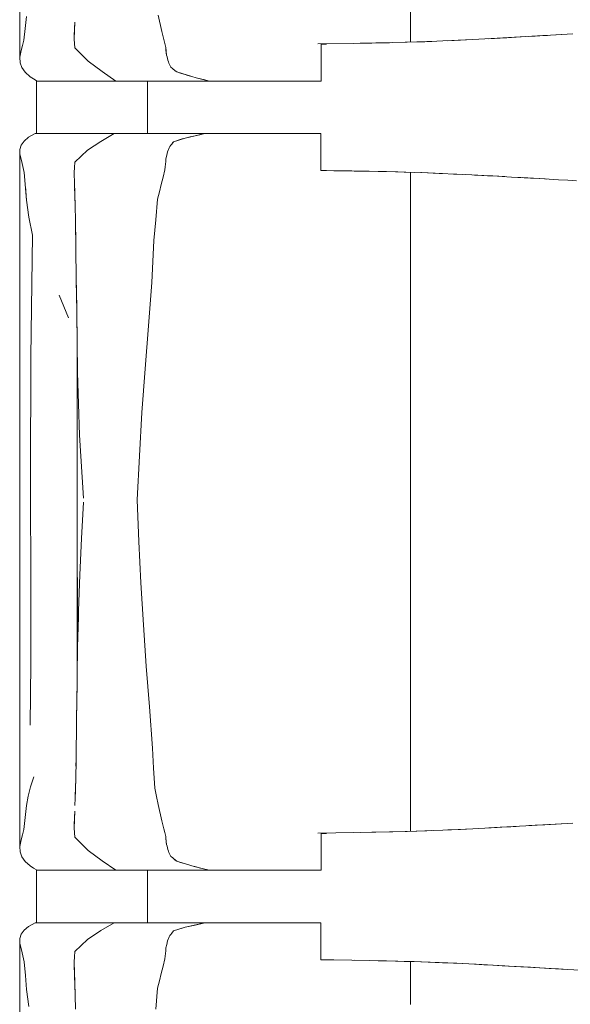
# Model space of a CAD drawing. Header units: millimetres. Extents: x -261 to 187, y -214 to 106.
# Tile 799 of 1056: x -207.415 to -206.996, y 14.548 to 15.298. Entities that reach past the tile are written whole.
import ezdxf

# ---------------------------------------------------------------- set-up
doc = ezdxf.new("R2010")
doc.units = ezdxf.units.MM
doc.header["$LTSCALE"] = 0.005
doc.header["$MEASUREMENT"] = 0
doc.layers.add('IFC-Elemento de mobília-Contorno', color=9, linetype='Continuous', lineweight=5)
doc.layers.add('IFC-Laje-Contorno', color=9, linetype='Continuous', lineweight=5)

msp = doc.modelspace()

# ---------------------------------------------------------------- linework, layer by layer
at = {"layer": 'IFC-Elemento de mobília-Contorno', "lineweight": 5}
for p, q in [((-207.41535, 15.43679), (-207.41527, 15.26916)), ((-207.11749, 15.28077), (-207.11748, 15.32285)), ((-207.41111, 15.29121), (-207.41008, 15.30031)), ((-207.30973, 15.30117), (-207.30707, 15.28884)), ((-207.37383, 15.28433), (-207.37353, 15.29233)), ((-207.37362, 15.28958), (-207.3734, 15.29606)), ((-207.37353, 15.29233), (-207.37349, 15.29345)), ((-207.41214, 15.28211), (-207.41111, 15.29121)), ((-207.37384, 15.2831), (-207.37362, 15.28958)), ((-207.30707, 15.28884), (-207.30633, 15.2858)), ((-207.30633, 15.2858), (-207.3056, 15.28277)), ((-207.05156, 15.28368), (-207.02978, 15.28491)), ((-207.0443, 15.28409), (-207.02978, 15.28491)), ((-207.02978, 15.28491), (-207.02252, 15.28532)), ((-207.02978, 15.28491), (-207.02505, 15.28518)), ((-207.02732, 15.28505), (-207.00274, 15.28647)), ((-207.02505, 15.28518), (-207.01681, 15.28566)), ((-207.02252, 15.28532), (-207.01536, 15.28574)), ((-207.01681, 15.28566), (-207.01323, 15.28587)), ((-207.01536, 15.28574), (-206.99385, 15.28699)), ((-207.41421, 15.27425), (-207.41317, 15.27818)), ((-207.41317, 15.27818), (-207.41214, 15.28211)), ((-207.37384, 15.2831), (-207.37327, 15.27638)), ((-207.37383, 15.28433), (-207.37381, 15.28406)), ((-207.3056, 15.28277), (-207.30487, 15.27974)), ((-207.30487, 15.27974), (-207.30413, 15.2767)), ((-207.18812, 15.27936), (-207.16069, 15.27977)), ((-207.18567, 15.27916), (-207.18349, 15.27916)), ((-207.18567, 15.26436), (-207.18567, 15.27916)), ((-207.18349, 15.27916), (-207.18151, 15.27916)), ((-207.16081, 15.27976), (-207.14716, 15.28002)), ((-207.15601, 15.27985), (-207.14407, 15.28009)), ((-207.14716, 15.28002), (-207.13364, 15.28028)), ((-207.14407, 15.28009), (-207.1311, 15.28035)), ((-207.13364, 15.28028), (-207.12014, 15.28068)), ((-207.12163, 15.28063), (-207.11287, 15.28092)), ((-207.12096, 15.28065), (-207.12067, 15.28066)), ((-207.12067, 15.28066), (-207.11287, 15.28092)), ((-207.12014, 15.28068), (-207.10664, 15.28108)), ((-207.11287, 15.28092), (-207.10506, 15.28118)), ((-207.10664, 15.28108), (-207.09308, 15.28165)), ((-207.10506, 15.28118), (-207.1013, 15.2813)), ((-207.09308, 15.28165), (-207.07951, 15.28223)), ((-207.08911, 15.28181), (-207.07019, 15.28271)), ((-207.08911, 15.28181), (-207.08127, 15.28219)), ((-207.08127, 15.28219), (-207.07019, 15.28271)), ((-207.07951, 15.28223), (-207.06554, 15.28295)), ((-207.06554, 15.28295), (-207.05156, 15.28368)), ((-207.05803, 15.28334), (-207.04928, 15.28383)), ((-207.05156, 15.28368), (-207.0443, 15.28409)), ((-207.04928, 15.28383), (-207.04128, 15.28427)), ((-207.04928, 15.28383), (-207.04118, 15.28427)), ((-207.0443, 15.28409), (-207.03704, 15.2845)), ((-207.04128, 15.28427), (-207.03706, 15.2845)), ((-207.41527, 15.26916), (-207.41421, 15.27425)), ((-207.37327, 15.27638), (-207.36822, 15.27125)), ((-207.36822, 15.27125), (-207.36318, 15.26612)), ((-207.30413, 15.2767), (-207.30346, 15.27073)), ((-207.30413, 15.2767), (-207.30363, 15.27222)), ((-207.30396, 15.27521), (-207.3038, 15.27371)), ((-207.30396, 15.27521), (-207.30363, 15.27222)), ((-207.3038, 15.27371), (-207.30363, 15.27222)), ((-207.30363, 15.27222), (-207.30346, 15.27073)), ((-207.30346, 15.27073), (-207.30312, 15.26947)), ((-207.41527, 15.26916), (-207.41512, 15.26506)), ((-207.41512, 15.26506), (-207.41374, 15.26134)), ((-207.36318, 15.26612), (-207.35264, 15.25827)), ((-207.30312, 15.26947), (-207.30244, 15.26696)), ((-207.30244, 15.26696), (-207.3021, 15.2657)), ((-207.3021, 15.2657), (-207.30161, 15.26467)), ((-207.30161, 15.26467), (-207.30112, 15.26365)), ((-207.30161, 15.26467), (-207.30063, 15.26262)), ((-207.30112, 15.26365), (-207.30063, 15.26262)), ((-207.30063, 15.26262), (-207.30014, 15.26159)), ((-207.18567, 15.25111), (-207.18567, 15.26436)), ((-207.41374, 15.26134), (-207.41126, 15.25778)), ((-207.41126, 15.25778), (-207.40742, 15.25439)), ((-207.35264, 15.25827), (-207.34213, 15.25111)), ((-207.30014, 15.26159), (-207.29904, 15.26069)), ((-207.29904, 15.26069), (-207.29682, 15.2589)), ((-207.29682, 15.2589), (-207.29572, 15.258)), ((-207.29572, 15.258), (-207.28431, 15.25448)), ((-207.29572, 15.258), (-207.29287, 15.25712)), ((-207.29287, 15.25712), (-207.28431, 15.25448)), ((-207.29002, 15.25624), (-207.28431, 15.25448)), ((-207.29002, 15.25624), (-207.28716, 15.25536)), ((-207.28716, 15.25536), (-207.28431, 15.25448)), ((-207.40742, 15.25439), (-207.40476, 15.25275)), ((-207.40476, 15.25275), (-207.4021, 15.25111)), ((-207.4021, 15.25111), (-207.34213, 15.25111)), ((-207.34213, 15.25111), (-207.30085, 15.25111)), ((-207.3179, 15.21104), (-207.3179, 15.25111)), ((-207.30085, 15.25111), (-207.2708, 15.25111)), ((-207.28431, 15.25448), (-207.28093, 15.25364)), ((-207.28093, 15.25364), (-207.2708, 15.25111)), ((-207.28093, 15.25364), (-207.27417, 15.25195)), ((-207.27417, 15.25195), (-207.2708, 15.25111)), ((-207.2708, 15.25111), (-207.26882, 15.25111)), ((-207.26882, 15.25111), (-207.26686, 15.25111)), ((-207.26686, 15.25111), (-207.26493, 15.25111)), ((-207.26493, 15.25111), (-207.26301, 15.25111)), ((-207.26301, 15.25111), (-207.26109, 15.25111)), ((-207.26109, 15.25111), (-207.25917, 15.25111)), ((-207.25917, 15.25111), (-207.25724, 15.25111)), ((-207.25724, 15.25111), (-207.25529, 15.25111)), ((-207.25529, 15.25111), (-207.25331, 15.25111)), ((-207.25331, 15.25111), (-207.2513, 15.25111)), ((-207.2513, 15.25111), (-207.24924, 15.25111)), ((-207.24924, 15.25111), (-207.24713, 15.25111)), ((-207.24713, 15.25111), (-207.24498, 15.25111)), ((-207.24498, 15.25111), (-207.24279, 15.25111)), ((-207.24279, 15.25111), (-207.2406, 15.25111)), ((-207.2406, 15.25111), (-207.23841, 15.25111)), ((-207.23841, 15.25111), (-207.23626, 15.25111)), ((-207.23626, 15.25111), (-207.23415, 15.25111)), ((-207.23415, 15.25111), (-207.23212, 15.25111)), ((-207.23212, 15.25111), (-207.23018, 15.25111)), ((-207.23018, 15.25111), (-207.22835, 15.25111)), ((-207.22835, 15.25111), (-207.22662, 15.25111)), ((-207.22662, 15.25111), (-207.22496, 15.25111)), ((-207.22496, 15.25111), (-207.22334, 15.25111)), ((-207.22334, 15.25111), (-207.22172, 15.25111)), ((-207.22172, 15.25111), (-207.22006, 15.25111)), ((-207.22006, 15.25111), (-207.21835, 15.25111)), ((-207.21835, 15.25111), (-207.21653, 15.25111)), ((-207.21653, 15.25111), (-207.21459, 15.25111)), ((-207.21459, 15.25111), (-207.21252, 15.25111)), ((-207.21252, 15.25111), (-207.21033, 15.25111)), ((-207.21033, 15.25111), (-207.20804, 15.25111)), ((-207.20804, 15.25111), (-207.20567, 15.25111)), ((-207.20567, 15.25111), (-207.20322, 15.25111)), ((-207.20322, 15.25111), (-207.20071, 15.25111)), ((-207.20071, 15.25111), (-207.19815, 15.25111)), ((-207.19815, 15.25111), (-207.19557, 15.25111)), ((-207.19557, 15.25111), (-207.19299, 15.25111)), ((-207.19299, 15.25111), (-207.19045, 15.25111)), ((-207.19045, 15.25111), (-207.188, 15.25111)), ((-207.188, 15.25111), (-207.18567, 15.25111)), ((-207.40852, 15.20825), (-207.40366, 15.21104)), ((-207.40366, 15.21104), (-207.34341, 15.21104)), ((-207.35351, 15.2051), (-207.34341, 15.21104)), ((-207.34341, 15.21104), (-207.27426, 15.21104)), ((-207.28929, 15.2077), (-207.27426, 15.21104)), ((-207.28177, 15.20937), (-207.27426, 15.21104)), ((-207.28177, 15.20937), (-207.27801, 15.2102)), ((-207.27801, 15.2102), (-207.27426, 15.21104)), ((-207.27595, 15.21104), (-207.27294, 15.21104)), ((-207.27426, 15.21104), (-207.27228, 15.21104)), ((-207.27294, 15.21104), (-207.27012, 15.21104)), ((-207.27228, 15.21104), (-207.2703, 15.21104)), ((-207.2703, 15.21104), (-207.26835, 15.21104)), ((-207.26835, 15.21104), (-207.26641, 15.21104)), ((-207.26641, 15.21104), (-207.26449, 15.21104)), ((-207.26449, 15.21104), (-207.26259, 15.21104)), ((-207.26259, 15.21104), (-207.26069, 15.21104)), ((-207.26069, 15.21104), (-207.25878, 15.21104)), ((-207.25878, 15.21104), (-207.25686, 15.21104)), ((-207.25686, 15.21104), (-207.25492, 15.21104)), ((-207.25492, 15.21104), (-207.25295, 15.21104)), ((-207.25295, 15.21104), (-207.25094, 15.21104)), ((-207.25094, 15.21104), (-207.24889, 15.21104)), ((-207.24889, 15.21104), (-207.24679, 15.21104)), ((-207.24679, 15.21104), (-207.24465, 15.21104)), ((-207.24465, 15.21104), (-207.24247, 15.21104)), ((-207.24247, 15.21104), (-207.24029, 15.21104)), ((-207.24029, 15.21104), (-207.23813, 15.21104)), ((-207.23813, 15.21104), (-207.23599, 15.21104)), ((-207.23599, 15.21104), (-207.23391, 15.21104)), ((-207.23391, 15.21104), (-207.2319, 15.21104)), ((-207.2319, 15.21104), (-207.22999, 15.21104)), ((-207.22999, 15.21104), (-207.22818, 15.21104)), ((-207.22818, 15.21104), (-207.22647, 15.21104)), ((-207.22647, 15.21104), (-207.22483, 15.21104)), ((-207.22483, 15.21104), (-207.22322, 15.21104)), ((-207.22322, 15.21104), (-207.22161, 15.21104)), ((-207.22161, 15.21104), (-207.21996, 15.21104)), ((-207.21996, 15.21104), (-207.21826, 15.21104)), ((-207.21826, 15.21104), (-207.21645, 15.21104)), ((-207.21645, 15.21104), (-207.21452, 15.21104)), ((-207.21452, 15.21104), (-207.21245, 15.21104)), ((-207.21245, 15.21104), (-207.21028, 15.21104)), ((-207.21028, 15.21104), (-207.20801, 15.21104)), ((-207.20801, 15.21104), (-207.20565, 15.21104)), ((-207.20565, 15.21104), (-207.20322, 15.21104)), ((-207.20322, 15.21104), (-207.20072, 15.21104)), ((-207.20072, 15.21104), (-207.19819, 15.21104)), ((-207.19819, 15.21104), (-207.19562, 15.21104)), ((-207.19562, 15.21104), (-207.19306, 15.21104)), ((-207.19306, 15.21104), (-207.19055, 15.21104)), ((-207.19055, 15.21104), (-207.18811, 15.21104)), ((-207.18811, 15.21104), (-207.18579, 15.21104)), ((-207.18579, 15.19778), (-207.18579, 15.21104)), ((-207.41525, 15.19902), (-207.41411, 15.20234)), ((-207.41411, 15.20234), (-207.41192, 15.20538)), ((-207.41192, 15.20538), (-207.40852, 15.20825)), ((-207.36367, 15.19843), (-207.35351, 15.2051)), ((-207.30106, 15.20132), (-207.30031, 15.20221)), ((-207.30031, 15.20221), (-207.29956, 15.20309)), ((-207.29956, 15.20309), (-207.29806, 15.20486)), ((-207.29956, 15.20309), (-207.29881, 15.20398)), ((-207.29881, 15.20398), (-207.29806, 15.20486)), ((-207.29806, 15.20486), (-207.28929, 15.2077)), ((-207.29806, 15.20486), (-207.29148, 15.20699)), ((-207.29148, 15.20699), (-207.28929, 15.2077)), ((-207.28929, 15.2077), (-207.28177, 15.20937)), ((-207.28929, 15.2077), (-207.28553, 15.20854)), ((-207.28553, 15.20854), (-207.28177, 15.20937)), ((-207.41536, 15.04558), (-207.41525, 15.19902)), ((-207.41525, 15.19902), (-207.41517, 15.19532)), ((-207.41517, 15.19532), (-207.41397, 15.19046)), ((-207.36847, 15.19381), (-207.36367, 15.19843)), ((-207.30334, 15.19458), (-207.30279, 15.19723)), ((-207.30279, 15.19723), (-207.30149, 15.2003)), ((-207.30149, 15.2003), (-207.30106, 15.20132)), ((-207.18579, 15.18298), (-207.18579, 15.19778)), ((-207.41397, 15.19046), (-207.4129, 15.18589)), ((-207.37356, 15.18527), (-207.37327, 15.18918)), ((-207.37355, 15.18519), (-207.37327, 15.18918)), ((-207.37327, 15.18918), (-207.36847, 15.19381)), ((-207.30455, 15.18562), (-207.30433, 15.18771)), ((-207.30433, 15.18771), (-207.30411, 15.18982)), ((-207.30411, 15.18982), (-207.30389, 15.19192)), ((-207.30389, 15.19192), (-207.30334, 15.19458)), ((-207.4129, 15.18589), (-207.41183, 15.18132)), ((-207.41183, 15.18132), (-207.41008, 15.16037)), ((-207.37384, 15.18136), (-207.37356, 15.18527)), ((-207.37384, 15.1812), (-207.37355, 15.18519)), ((-207.37384, 15.1812), (-207.3736, 15.17317)), ((-207.30616, 15.17792), (-207.30477, 15.18351)), ((-207.30477, 15.18351), (-207.30455, 15.18562)), ((-207.18579, 15.18298), (-207.1836, 15.18298)), ((-207.18579, 15.18293), (-207.176, 15.18278)), ((-207.1836, 15.18298), (-207.1816, 15.18298)), ((-207.176, 15.18278), (-207.16241, 15.18259)), ((-207.16241, 15.18259), (-207.14909, 15.18234)), ((-207.16059, 15.18253), (-207.14909, 15.18234)), ((-207.14909, 15.18234), (-207.13576, 15.18209)), ((-207.14215, 15.18221), (-207.12736, 15.18182)), ((-207.13576, 15.18209), (-207.12249, 15.18171)), ((-207.12736, 15.18182), (-207.11475, 15.18148)), ((-207.12249, 15.18171), (-207.10921, 15.18133)), ((-207.11749, 15.18157), (-207.11748, 15.14872)), ((-207.10973, 15.18134), (-207.09331, 15.18064)), ((-207.10921, 15.18133), (-207.09581, 15.18077)), ((-207.09581, 15.18077), (-207.0824, 15.18021)), ((-207.09331, 15.18064), (-207.08475, 15.18027)), ((-207.08475, 15.18027), (-207.07834, 15.18)), ((-207.0824, 15.18021), (-207.07551, 15.17986)), ((-207.07551, 15.17986), (-207.06173, 15.17915)), ((-207.37361, 15.17356), (-207.37339, 15.16576)), ((-207.30894, 15.16674), (-207.30755, 15.17233)), ((-207.30755, 15.17233), (-207.30616, 15.17792)), ((-207.06879, 15.17952), (-207.06173, 15.17915)), ((-207.06764, 15.17945), (-207.06753, 15.17945)), ((-207.06753, 15.17945), (-207.05887, 15.17898)), ((-207.06173, 15.17915), (-207.05484, 15.1788)), ((-207.05887, 15.17898), (-207.05021, 15.17852)), ((-207.05484, 15.1788), (-207.0477, 15.17839)), ((-207.05021, 15.17852), (-207.04582, 15.17828)), ((-207.0477, 15.17839), (-207.04056, 15.17799)), ((-207.04056, 15.17799), (-207.02629, 15.17719)), ((-207.04056, 15.17799), (-207.03343, 15.17759)), ((-207.03343, 15.17759), (-207.02629, 15.17719)), ((-207.03218, 15.17752), (-207.02388, 15.17704)), ((-207.02629, 15.17719), (-207.01917, 15.17677)), ((-207.02388, 15.17704), (-207.01505, 15.17653)), ((-207.01917, 15.17677), (-207.00494, 15.17594)), ((-207.01917, 15.17677), (-207.01205, 15.17636)), ((-207.01505, 15.17653), (-207.01366, 15.17645)), ((-207.00494, 15.17594), (-206.99782, 15.17553)), ((-206.99782, 15.17553), (-206.9911, 15.17515)), ((-207.41096, 15.17084), (-207.41008, 15.16037)), ((-207.37349, 15.16913), (-207.37337, 15.16513)), ((-207.37339, 15.16576), (-207.37314, 15.15557)), ((-207.37337, 15.16513), (-207.37312, 15.15433)), ((-207.31033, 15.16115), (-207.30894, 15.16674)), ((-207.41008, 15.16037), (-207.40839, 15.14729)), ((-207.31171, 15.14541), (-207.31033, 15.16115)), ((-207.37314, 15.15557), (-207.3729, 15.14538)), ((-207.40839, 15.14729), (-207.40561, 15.13364)), ((-207.3729, 15.14538), (-207.37252, 15.12225)), ((-207.37288, 15.14413), (-207.37286, 15.14352)), ((-207.37286, 15.14352), (-207.37263, 15.12863)), ((-207.31309, 15.12966), (-207.31171, 15.14541)), ((-207.11748, 15.11259), (-207.11748, 15.14872)), ((-207.40676, 15.04113), (-207.40561, 15.13364)), ((-207.31384, 15.11362), (-207.31309, 15.12966)), ((-207.37252, 15.12225), (-207.37224, 15.1014)), ((-207.37251, 15.12135), (-207.37251, 15.12104)), ((-207.37251, 15.12104), (-207.37226, 15.10305)), ((-207.31459, 15.09758), (-207.31384, 15.11362)), ((-207.11748, 15.07678), (-207.11748, 15.11259)), ((-207.37224, 15.1014), (-207.37209, 15.09005)), ((-207.37224, 15.10115), (-207.37221, 15.09904)), ((-207.37221, 15.09904), (-207.3719, 15.0759)), ((-207.31716, 15.06459), (-207.31459, 15.09758)), ((-207.37209, 15.09005), (-207.37194, 15.07871)), ((-207.38532, 15.08805), (-207.37825, 15.07065)), ((-207.38532, 15.08805), (-207.38179, 15.07935)), ((-207.38179, 15.07935), (-207.37825, 15.07065)), ((-207.37194, 15.07871), (-207.37187, 15.07324)), ((-207.3719, 15.0759), (-207.3716, 15.05227)), ((-207.11751, 15.05014), (-207.11748, 15.07678)), ((-207.37185, 15.07156), (-207.37163, 15.05434)), ((-207.31979, 15.03178), (-207.31716, 15.06459)), ((-207.37163, 14.79322), (-207.37163, 15.05434)), ((-207.3716, 15.05227), (-207.37131, 15.02912)), ((-207.41536, 15.04558), (-207.41535, 14.83564)), ((-207.11751, 15.05014), (-207.11748, 15.02029)), ((-207.40706, 14.94875), (-207.40676, 15.04113)), ((-207.32217, 14.99851), (-207.31979, 15.03178)), ((-207.37131, 15.02912), (-207.36978, 14.98146)), ((-207.11748, 15.02029), (-207.11748, 14.98414)), ((-207.3241, 14.96564), (-207.32217, 14.99851)), ((-207.36978, 14.98146), (-207.3667, 14.93346)), ((-207.1175, 14.94872), (-207.11748, 14.98414)), ((-207.3259, 14.93216), (-207.3241, 14.96564)), ((-207.40706, 14.94875), (-207.40686, 14.86061)), ((-207.1175, 14.94872), (-207.11748, 14.91664)), ((-207.3259, 14.93216), (-207.32453, 14.90032)), ((-207.36818, 14.90268), (-207.3667, 14.93034)), ((-207.11748, 14.87917), (-207.11748, 14.91664)), ((-207.36966, 14.87503), (-207.36818, 14.90268)), ((-207.32453, 14.90032), (-207.3231, 14.86879)), ((-207.37131, 14.82002), (-207.37131, 14.87287)), ((-207.37048, 14.84753), (-207.36966, 14.87503)), ((-207.11752, 14.8301), (-207.11748, 14.87917)), ((-207.3231, 14.86879), (-207.32112, 14.83692)), ((-207.40686, 14.86061), (-207.40683, 14.80734)), ((-207.37131, 14.82002), (-207.37063, 14.84273)), ((-207.37063, 14.84273), (-207.37048, 14.84753)), ((-207.41535, 14.83564), (-207.41527, 14.66802)), ((-207.32112, 14.83692), (-207.31894, 14.8054)), ((-207.11752, 14.8301), (-207.11748, 14.79808)), ((-207.37156, 14.79855), (-207.37131, 14.82002)), ((-207.40726, 14.76054), (-207.40683, 14.80734)), ((-207.31894, 14.8054), (-207.31652, 14.7745)), ((-207.37163, 14.79334), (-207.37156, 14.79855)), ((-207.11749, 14.76361), (-207.11748, 14.79808)), ((-207.37183, 14.77716), (-207.37163, 14.79322)), ((-207.37183, 14.7765), (-207.37171, 14.78629)), ((-207.37195, 14.7669), (-207.37183, 14.77716)), ((-207.37189, 14.77174), (-207.37183, 14.7765)), ((-207.31652, 14.7745), (-207.31427, 14.743)), ((-207.37211, 14.75509), (-207.37195, 14.7669)), ((-207.3721, 14.75539), (-207.37201, 14.76275)), ((-207.11749, 14.76361), (-207.11748, 14.7217)), ((-207.37226, 14.74329), (-207.37211, 14.75509)), ((-207.37215, 14.75153), (-207.3721, 14.75539)), ((-207.37244, 14.73238), (-207.37226, 14.74329)), ((-207.37239, 14.73451), (-207.37231, 14.74036)), ((-207.31427, 14.743), (-207.31333, 14.72768)), ((-207.37262, 14.72147), (-207.37244, 14.73238)), ((-207.3725, 14.72913), (-207.37239, 14.73451)), ((-207.31333, 14.72768), (-207.3124, 14.71236)), ((-207.40702, 14.71359), (-207.40452, 14.72108)), ((-207.37293, 14.71032), (-207.37262, 14.72147)), ((-207.37279, 14.71382), (-207.37269, 14.71883)), ((-207.11749, 14.67962), (-207.11748, 14.7217)), ((-207.4089, 14.70627), (-207.40702, 14.71359)), ((-207.37323, 14.69918), (-207.37293, 14.71032)), ((-207.37307, 14.70525), (-207.37279, 14.71382)), ((-207.3124, 14.71236), (-207.31106, 14.70619)), ((-207.41008, 14.69917), (-207.4089, 14.70627)), ((-207.31106, 14.70619), (-207.30973, 14.70002)), ((-207.30973, 14.70002), (-207.30707, 14.68769)), ((-207.41111, 14.69007), (-207.41008, 14.69917)), ((-207.37362, 14.68843), (-207.3734, 14.69492)), ((-207.37353, 14.69118), (-207.37349, 14.6923)), ((-207.41214, 14.68097), (-207.41111, 14.69007)), ((-207.37384, 14.68195), (-207.37362, 14.68843)), ((-207.37383, 14.68319), (-207.37353, 14.69118)), ((-207.30707, 14.68769), (-207.30633, 14.68466)), ((-207.30633, 14.68466), (-207.3056, 14.68162)), ((-207.01681, 14.68452), (-207.00274, 14.68533)), ((-207.01681, 14.68452), (-207.01323, 14.68472)), ((-207.01536, 14.6846), (-206.99385, 14.68585)), ((-207.41317, 14.67704), (-207.41214, 14.68097)), ((-207.37384, 14.68195), (-207.37327, 14.67524)), ((-207.37383, 14.68319), (-207.37381, 14.68291)), ((-207.3056, 14.68162), (-207.30487, 14.67859)), ((-207.30487, 14.67859), (-207.30413, 14.67556)), ((-207.18812, 14.67821), (-207.16069, 14.67862)), ((-207.18567, 14.67802), (-207.18349, 14.67802)), ((-207.18567, 14.66322), (-207.18567, 14.67802)), ((-207.18349, 14.67802), (-207.18151, 14.67802)), ((-207.16081, 14.67862), (-207.14716, 14.67887)), ((-207.15601, 14.67871), (-207.14407, 14.67895)), ((-207.14716, 14.67887), (-207.13364, 14.67913)), ((-207.14407, 14.67895), (-207.1311, 14.67921)), ((-207.13364, 14.67913), (-207.12014, 14.67953)), ((-207.12163, 14.67949), (-207.11287, 14.67977)), ((-207.12096, 14.67951), (-207.12067, 14.67952)), ((-207.12067, 14.67952), (-207.11287, 14.67977)), ((-207.12014, 14.67953), (-207.10664, 14.67993)), ((-207.11287, 14.67977), (-207.10506, 14.68003)), ((-207.10664, 14.67993), (-207.09308, 14.6805)), ((-207.10506, 14.68003), (-207.1013, 14.68016)), ((-207.09308, 14.6805), (-207.07951, 14.68108)), ((-207.08911, 14.68067), (-207.08127, 14.68104)), ((-207.08127, 14.68104), (-207.07019, 14.68157)), ((-207.07951, 14.68108), (-207.06554, 14.68181)), ((-207.06554, 14.68181), (-207.05156, 14.68253)), ((-207.05803, 14.6822), (-207.04928, 14.68268)), ((-207.05156, 14.68253), (-207.0443, 14.68295)), ((-207.04928, 14.68268), (-207.04118, 14.68313)), ((-207.04928, 14.68268), (-207.04128, 14.68312)), ((-207.0443, 14.68295), (-207.02978, 14.68377)), ((-207.0443, 14.68295), (-207.03704, 14.68336)), ((-207.04128, 14.68312), (-207.03707, 14.68336)), ((-207.02978, 14.68377), (-207.02252, 14.68418)), ((-207.02978, 14.68377), (-207.02505, 14.68404)), ((-207.02732, 14.68391), (-207.01681, 14.68452)), ((-207.02505, 14.68404), (-207.01681, 14.68452)), ((-207.02252, 14.68418), (-207.01536, 14.6846)), ((-207.41527, 14.66802), (-207.41421, 14.6731)), ((-207.41421, 14.6731), (-207.41317, 14.67704)), ((-207.37327, 14.67524), (-207.36822, 14.6701)), ((-207.36822, 14.6701), (-207.36318, 14.66498)), ((-207.30413, 14.67556), (-207.30396, 14.67407)), ((-207.30396, 14.67407), (-207.3038, 14.67257)), ((-207.30396, 14.67407), (-207.30346, 14.66958)), ((-207.3038, 14.67257), (-207.30363, 14.67108)), ((-207.30363, 14.67108), (-207.30346, 14.66958)), ((-207.41527, 14.66802), (-207.41512, 14.66391)), ((-207.41512, 14.66391), (-207.41374, 14.6602)), ((-207.36318, 14.66498), (-207.35264, 14.65713)), ((-207.30346, 14.66958), (-207.30312, 14.66833)), ((-207.30312, 14.66833), (-207.30244, 14.66581)), ((-207.30244, 14.66581), (-207.3021, 14.66456)), ((-207.3021, 14.66456), (-207.30161, 14.66353)), ((-207.30161, 14.66353), (-207.30112, 14.6625)), ((-207.30161, 14.66353), (-207.30063, 14.66147)), ((-207.30112, 14.6625), (-207.30063, 14.66147)), ((-207.18567, 14.64997), (-207.18567, 14.66322)), ((-207.41374, 14.6602), (-207.41126, 14.65664)), ((-207.41126, 14.65664), (-207.40742, 14.65324)), ((-207.35264, 14.65713), (-207.34213, 14.64997)), ((-207.30063, 14.66147), (-207.30014, 14.66045)), ((-207.30014, 14.66045), (-207.29904, 14.65955)), ((-207.29904, 14.65955), (-207.29793, 14.65865)), ((-207.29793, 14.65865), (-207.29682, 14.65775)), ((-207.29793, 14.65865), (-207.29572, 14.65686)), ((-207.29682, 14.65775), (-207.29572, 14.65686)), ((-207.29572, 14.65686), (-207.29287, 14.65597)), ((-207.29572, 14.65686), (-207.29002, 14.6551)), ((-207.29287, 14.65597), (-207.29002, 14.6551)), ((-207.29002, 14.6551), (-207.28716, 14.65422)), ((-207.40742, 14.65324), (-207.40476, 14.65161)), ((-207.40476, 14.65161), (-207.4021, 14.64997)), ((-207.4021, 14.64997), (-207.34213, 14.64997)), ((-207.34213, 14.64997), (-207.30085, 14.64997)), ((-207.3179, 14.60989), (-207.3179, 14.64997)), ((-207.30085, 14.64997), (-207.2708, 14.64997)), ((-207.28716, 14.65422), (-207.28431, 14.65334)), ((-207.28431, 14.65334), (-207.27417, 14.65081)), ((-207.28431, 14.65334), (-207.27755, 14.65165)), ((-207.28431, 14.65334), (-207.28093, 14.6525)), ((-207.27417, 14.65081), (-207.2708, 14.64997)), ((-207.2708, 14.64997), (-207.26882, 14.64997)), ((-207.26882, 14.64997), (-207.26686, 14.64997)), ((-207.26686, 14.64997), (-207.26493, 14.64997)), ((-207.26493, 14.64997), (-207.26301, 14.64997)), ((-207.26301, 14.64997), (-207.26109, 14.64997)), ((-207.26109, 14.64997), (-207.25917, 14.64997)), ((-207.25917, 14.64997), (-207.25724, 14.64997)), ((-207.25724, 14.64997), (-207.25529, 14.64997)), ((-207.25529, 14.64997), (-207.25331, 14.64997)), ((-207.25331, 14.64997), (-207.2513, 14.64997)), ((-207.2513, 14.64997), (-207.24924, 14.64997)), ((-207.24924, 14.64997), (-207.24713, 14.64997)), ((-207.24713, 14.64997), (-207.24498, 14.64997)), ((-207.24498, 14.64997), (-207.24279, 14.64997)), ((-207.24279, 14.64997), (-207.2406, 14.64997)), ((-207.2406, 14.64997), (-207.23841, 14.64997)), ((-207.23841, 14.64997), (-207.23626, 14.64997)), ((-207.23626, 14.64997), (-207.23415, 14.64997)), ((-207.23415, 14.64997), (-207.23212, 14.64997)), ((-207.23212, 14.64997), (-207.23018, 14.64997)), ((-207.23018, 14.64997), (-207.22835, 14.64997)), ((-207.22835, 14.64997), (-207.22662, 14.64997)), ((-207.22662, 14.64997), (-207.22496, 14.64997)), ((-207.22496, 14.64997), (-207.22334, 14.64997)), ((-207.22334, 14.64997), (-207.22172, 14.64997)), ((-207.22172, 14.64997), (-207.22006, 14.64997)), ((-207.22006, 14.64997), (-207.21835, 14.64997)), ((-207.21835, 14.64997), (-207.21653, 14.64997)), ((-207.21653, 14.64997), (-207.21459, 14.64997)), ((-207.21459, 14.64997), (-207.21252, 14.64997)), ((-207.21252, 14.64997), (-207.21033, 14.64997)), ((-207.21033, 14.64997), (-207.20804, 14.64997)), ((-207.20804, 14.64997), (-207.20567, 14.64997)), ((-207.20567, 14.64997), (-207.20322, 14.64997)), ((-207.20322, 14.64997), (-207.20071, 14.64997)), ((-207.20071, 14.64997), (-207.19815, 14.64997)), ((-207.19815, 14.64997), (-207.19557, 14.64997)), ((-207.19557, 14.64997), (-207.19299, 14.64997)), ((-207.19299, 14.64997), (-207.19045, 14.64997)), ((-207.19045, 14.64997), (-207.188, 14.64997)), ((-207.188, 14.64997), (-207.18567, 14.64997)), ((-207.40852, 14.6071), (-207.40366, 14.60989)), ((-207.40366, 14.60989), (-207.34341, 14.60989)), ((-207.35351, 14.60396), (-207.34341, 14.60989)), ((-207.34341, 14.60989), (-207.27426, 14.60989)), ((-207.28929, 14.60656), (-207.27426, 14.60989)), ((-207.28177, 14.60822), (-207.27426, 14.60989)), ((-207.27801, 14.60906), (-207.27426, 14.60989)), ((-207.27595, 14.60989), (-207.27294, 14.60989)), ((-207.27426, 14.60989), (-207.27228, 14.60989)), ((-207.27294, 14.60989), (-207.27012, 14.60989)), ((-207.27228, 14.60989), (-207.2703, 14.60989)), ((-207.2703, 14.60989), (-207.26835, 14.60989)), ((-207.26835, 14.60989), (-207.26641, 14.60989)), ((-207.26641, 14.60989), (-207.26449, 14.60989)), ((-207.26449, 14.60989), (-207.26259, 14.60989)), ((-207.26259, 14.60989), (-207.26069, 14.60989)), ((-207.26069, 14.60989), (-207.25878, 14.60989)), ((-207.25878, 14.60989), (-207.25686, 14.60989)), ((-207.25686, 14.60989), (-207.25492, 14.60989)), ((-207.25492, 14.60989), (-207.25295, 14.60989)), ((-207.25295, 14.60989), (-207.25094, 14.60989)), ((-207.25094, 14.60989), (-207.24889, 14.60989)), ((-207.24889, 14.60989), (-207.24679, 14.60989)), ((-207.24679, 14.60989), (-207.24465, 14.60989)), ((-207.24465, 14.60989), (-207.24247, 14.60989)), ((-207.24247, 14.60989), (-207.24029, 14.60989)), ((-207.24029, 14.60989), (-207.23813, 14.60989)), ((-207.23813, 14.60989), (-207.23599, 14.60989)), ((-207.23599, 14.60989), (-207.23391, 14.60989)), ((-207.23391, 14.60989), (-207.2319, 14.60989)), ((-207.2319, 14.60989), (-207.22999, 14.60989)), ((-207.22999, 14.60989), (-207.22818, 14.60989)), ((-207.22818, 14.60989), (-207.22647, 14.60989)), ((-207.22647, 14.60989), (-207.22483, 14.60989)), ((-207.22483, 14.60989), (-207.22322, 14.60989)), ((-207.22322, 14.60989), (-207.22161, 14.60989)), ((-207.22161, 14.60989), (-207.21996, 14.60989)), ((-207.21996, 14.60989), (-207.21826, 14.60989)), ((-207.21826, 14.60989), (-207.21645, 14.60989)), ((-207.21645, 14.60989), (-207.21452, 14.60989)), ((-207.21452, 14.60989), (-207.21245, 14.60989)), ((-207.21245, 14.60989), (-207.21028, 14.60989)), ((-207.21028, 14.60989), (-207.20801, 14.60989)), ((-207.20801, 14.60989), (-207.20565, 14.60989)), ((-207.20565, 14.60989), (-207.20322, 14.60989)), ((-207.20322, 14.60989), (-207.20072, 14.60989)), ((-207.20072, 14.60989), (-207.19819, 14.60989)), ((-207.19819, 14.60989), (-207.19562, 14.60989)), ((-207.19562, 14.60989), (-207.19306, 14.60989)), ((-207.19306, 14.60989), (-207.19055, 14.60989)), ((-207.19055, 14.60989), (-207.18811, 14.60989)), ((-207.18811, 14.60989), (-207.18579, 14.60989)), ((-207.18579, 14.59664), (-207.18579, 14.60989)), ((-207.41411, 14.6012), (-207.41192, 14.60424)), ((-207.41192, 14.60424), (-207.40852, 14.6071)), ((-207.36367, 14.59728), (-207.35351, 14.60396)), ((-207.29956, 14.60195), (-207.29806, 14.60372)), ((-207.29956, 14.60195), (-207.29881, 14.60283)), ((-207.29881, 14.60283), (-207.29806, 14.60372)), ((-207.29806, 14.60372), (-207.28929, 14.60656)), ((-207.29806, 14.60372), (-207.29148, 14.60585)), ((-207.29148, 14.60585), (-207.28929, 14.60656)), ((-207.28929, 14.60656), (-207.28177, 14.60822)), ((-207.28929, 14.60656), (-207.28553, 14.60739)), ((-207.28553, 14.60739), (-207.28177, 14.60822)), ((-207.28177, 14.60822), (-207.27801, 14.60906)), ((-207.41536, 14.44444), (-207.41525, 14.59788)), ((-207.41525, 14.59788), (-207.41411, 14.6012)), ((-207.41525, 14.59788), (-207.41517, 14.59417)), ((-207.37327, 14.58804), (-207.36367, 14.59728)), ((-207.36847, 14.59266), (-207.36367, 14.59728)), ((-207.30334, 14.59343), (-207.30279, 14.59609)), ((-207.30279, 14.59609), (-207.30149, 14.59915)), ((-207.30149, 14.59915), (-207.30106, 14.60018)), ((-207.30106, 14.60018), (-207.30031, 14.60106)), ((-207.30031, 14.60106), (-207.29956, 14.60195)), ((-207.18579, 14.58184), (-207.18579, 14.59664)), ((-207.41517, 14.59417), (-207.41397, 14.58932)), ((-207.41397, 14.58932), (-207.4129, 14.58475)), ((-207.37356, 14.58412), (-207.37327, 14.58804)), ((-207.37355, 14.58405), (-207.37327, 14.58804)), ((-207.37327, 14.58804), (-207.36847, 14.59266)), ((-207.30433, 14.58657), (-207.30411, 14.58867)), ((-207.30411, 14.58867), (-207.30389, 14.59078)), ((-207.30389, 14.59078), (-207.30334, 14.59343)), ((-207.4129, 14.58475), (-207.41183, 14.58017)), ((-207.41183, 14.58017), (-207.41096, 14.5697)), ((-207.37384, 14.58021), (-207.37356, 14.58412)), ((-207.37384, 14.58005), (-207.37355, 14.58405)), ((-207.37384, 14.58005), (-207.37349, 14.568)), ((-207.37384, 14.58005), (-207.3736, 14.57202)), ((-207.30616, 14.57678), (-207.30477, 14.58237)), ((-207.30477, 14.58237), (-207.30455, 14.58447)), ((-207.30455, 14.58447), (-207.30433, 14.58657)), ((-207.18579, 14.58184), (-207.1836, 14.58184)), ((-207.18579, 14.58178), (-207.176, 14.58164)), ((-207.1836, 14.58184), (-207.1816, 14.58184)), ((-207.176, 14.58164), (-207.16241, 14.58144)), ((-207.16241, 14.58144), (-207.14909, 14.58119)), ((-207.16059, 14.58139), (-207.14909, 14.58119)), ((-207.14909, 14.58119), (-207.13576, 14.58094)), ((-207.14215, 14.58106), (-207.12736, 14.58068)), ((-207.13576, 14.58094), (-207.12249, 14.58056)), ((-207.12736, 14.58068), (-207.11475, 14.58034)), ((-207.12249, 14.58056), (-207.10921, 14.58018)), ((-207.11749, 14.58042), (-207.11748, 14.54758)), ((-207.10973, 14.5802), (-207.09331, 14.5795)), ((-207.10921, 14.58018), (-207.09581, 14.57962)), ((-207.09581, 14.57962), (-207.0824, 14.57907)), ((-207.37361, 14.57241), (-207.37339, 14.56462)), ((-207.30755, 14.57119), (-207.30616, 14.57678)), ((-207.09331, 14.5795), (-207.08475, 14.57913)), ((-207.08475, 14.57913), (-207.07834, 14.57886)), ((-207.0824, 14.57907), (-207.06862, 14.57836)), ((-207.06879, 14.57837), (-207.06173, 14.578)), ((-207.06874, 14.57837), (-207.06753, 14.5783)), ((-207.06753, 14.5783), (-207.05887, 14.57784)), ((-207.06173, 14.578), (-207.05484, 14.57765)), ((-207.05887, 14.57784), (-207.05021, 14.57737)), ((-207.05484, 14.57765), (-207.0477, 14.57725)), ((-207.05021, 14.57737), (-207.04583, 14.57714)), ((-207.0477, 14.57725), (-207.02629, 14.57604)), ((-207.0477, 14.57725), (-207.03343, 14.57644)), ((-207.03343, 14.57644), (-207.02629, 14.57604)), ((-207.03272, 14.5764), (-207.02388, 14.5759)), ((-207.03272, 14.5764), (-207.02629, 14.57604)), ((-207.02629, 14.57604), (-207.01917, 14.57563)), ((-207.02388, 14.5759), (-207.01505, 14.57539)), ((-207.01917, 14.57563), (-207.01205, 14.57522)), ((-207.01917, 14.57563), (-206.99782, 14.57439)), ((-207.01505, 14.57539), (-207.01192, 14.57521)), ((-207.01205, 14.57522), (-207.00494, 14.5748)), ((-207.01205, 14.57522), (-206.99782, 14.57439)), ((-207.00494, 14.5748), (-206.99782, 14.57439)), ((-206.99782, 14.57439), (-206.98437, 14.57362)), ((-207.41096, 14.5697), (-207.41008, 14.55922)), ((-207.37352, 14.56918), (-207.37349, 14.568)), ((-207.37349, 14.568), (-207.37337, 14.56399)), ((-207.31033, 14.56001), (-207.30894, 14.5656)), ((-207.30894, 14.5656), (-207.30755, 14.57119)), ((-207.41008, 14.55922), (-207.40839, 14.54615)), ((-207.37339, 14.56462), (-207.37314, 14.55443)), ((-207.37337, 14.56399), (-207.37312, 14.55319)), ((-207.31171, 14.54426), (-207.31033, 14.56001)), ((-207.37314, 14.55443), (-207.3729, 14.54423))]:
    msp.add_line(p, q, dxfattribs=at)
at = {"layer": 'IFC-Laje-Contorno', "lineweight": 5}
for p, q in [((-207.40258, 15.21104), (-207.40258, 15.25141)), ((-207.40258, 14.60989), (-207.40258, 14.65026))]:
    msp.add_line(p, q, dxfattribs=at)

doc.saveas('drawing.dxf')
